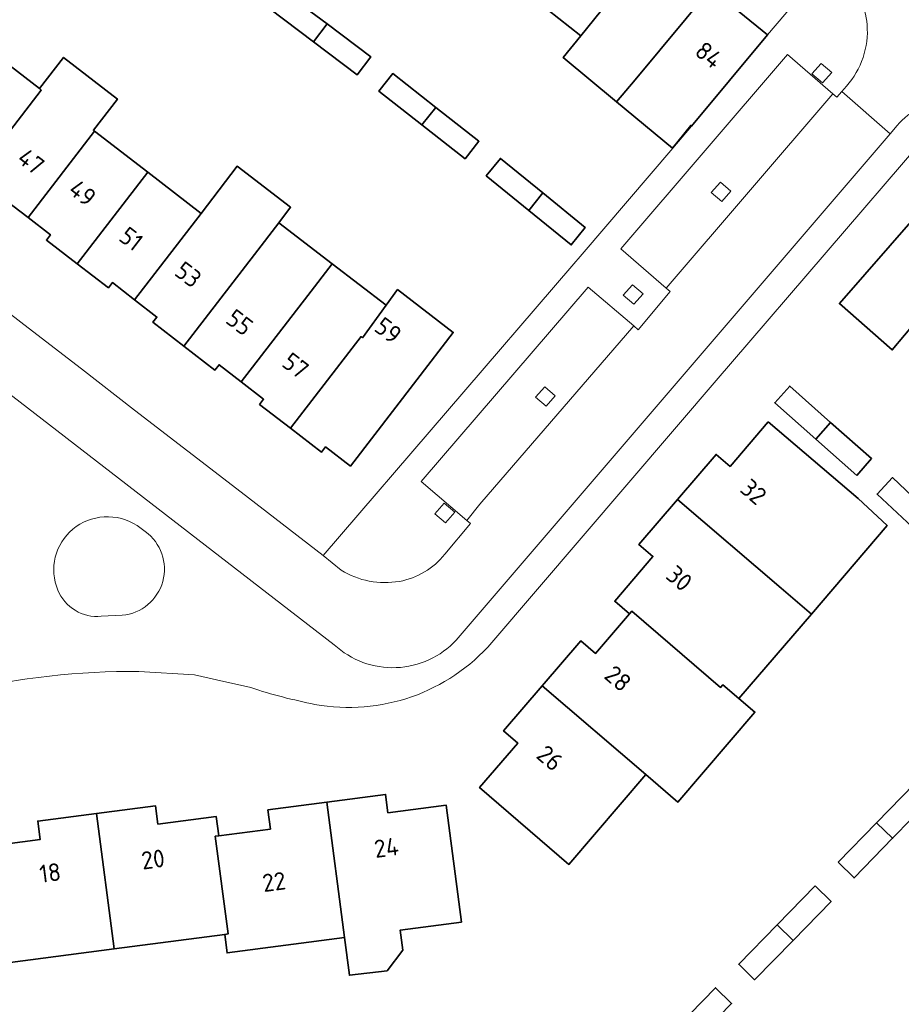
# Model space of a CAD drawing. Extents: x 150256 to 156914, y 461459 to 469481.
# Tile 639 of 656: x 154485 to 154551, y 468220 to 468295. Entities that reach past the tile are written whole.
import ezdxf
from ezdxf.enums import TextEntityAlignment as Align

# ---------------------------------------------------------------- set-up
doc = ezdxf.new("R2010")
doc.units = 0
doc.header["$LTSCALE"] = 0.75
for name, color, linetype, lineweight in [('B-RO-GR-BEPLANTING_CULTUUR_HEESTERS-GV', 251, 'CONTINUOUS', 18), ('B-RO-GR-GROENVOORZIENING-GV', 251, 'CONTINUOUS', 18), ('B-RO-OG-BEBOUWING-GV', 6, 'CONTINUOUS', 35), ('B-RO-OG-BEBOUWING-T18', 1, 'CONTINUOUS', 18), ('B-RO-VH-VERHARDING_BETONSTRAATSTEEN-GV', 251, 'CONTINUOUS', 18)]:
    doc.layers.add(name, color=color, linetype=linetype, lineweight=lineweight)
doc.styles.add('NLCS-ISO-M200-T18', font='NLCS-ISO.ttf', dxfattribs={"height": 360})

msp = doc.modelspace()

# ---------------------------------------------------------------- linework, layer by layer
at = {"layer": 'B-RO-GR-BEPLANTING_CULTUUR_HEESTERS-GV'}
for points in [[(154491.051, 468257.031, 0.161291), (154488.656, 468256.087)], [(154491.051, 468257.031, 0.161291), (154488.656, 468256.087)], [(154493.537, 468256.365, 0.160986), (154491.051, 468257.031)], [(154493.537, 468256.365, 0.160986), (154491.051, 468257.031)], [(154488.656, 468256.087, 0.161215), (154487.338, 468253.976)], [(154488.656, 468256.087, 0.161215), (154487.338, 468253.976)], [(154492.411, 468249.571, 0.693175), (154494.157, 468255.916)], [(154492.411, 468249.571, 0.693175), (154494.157, 468255.916)], [(154487.338, 468253.976, 0.160072), (154487.53, 468251.477)], [(154487.338, 468253.976, 0.160072), (154487.53, 468251.477)], [(154487.53, 468251.477, 0.161102), (154488.845, 468249.943)], [(154487.53, 468251.477, 0.161102), (154488.845, 468249.943)], [(154488.845, 468249.943, 0.165052), (154490.813, 468249.49)], [(154488.845, 468249.943, 0.165052), (154490.813, 468249.49)]]:
    msp.add_lwpolyline(points, format="xyb", dxfattribs=at)
for points in [[(154494.157, 468255.916), (154493.537, 468256.365)], [(154494.157, 468255.916), (154493.537, 468256.365)], [(154490.813, 468249.49), (154492.411, 468249.571)], [(154490.813, 468249.49), (154492.411, 468249.571)]]:
    msp.add_lwpolyline(points, dxfattribs=at)
at = {"layer": 'B-RO-GR-GROENVOORZIENING-GV'}
for points in [[(154545.382, 468291.406), (154544.67, 468290.604), (154545.482, 468289.921), (154546.175, 468290.714)], [(154545.382, 468291.406), (154544.67, 468290.604), (154545.482, 468289.921), (154546.175, 468290.714)], [(154537.742, 468282.407), (154537.029, 468281.605), (154537.842, 468280.923), (154538.534, 468281.715)], [(154537.742, 468282.407), (154537.029, 468281.605), (154537.842, 468280.923), (154538.534, 468281.715)], [(154531.085, 468274.629), (154530.372, 468273.826), (154531.185, 468273.144), (154531.878, 468273.936)], [(154531.085, 468274.629), (154530.372, 468273.826), (154531.185, 468273.144), (154531.878, 468273.936)], [(154524.429, 468266.893), (154523.716, 468266.091), (154524.529, 468265.409), (154525.221, 468266.201)], [(154524.429, 468266.893), (154523.716, 468266.091), (154524.529, 468265.409), (154525.221, 468266.201)], [(154516.814, 468258.065), (154516.101, 468257.262), (154516.914, 468256.58), (154517.607, 468257.373)], [(154516.814, 468258.065), (154516.101, 468257.262), (154516.914, 468256.58), (154517.607, 468257.373)]]:
    msp.add_lwpolyline(points, close=True, dxfattribs=at)
at = {"layer": 'B-RO-OG-BEBOUWING-GV'}
for points in [[(154532.804, 468300.503), (154528.581, 468303.844), (154522.987, 468296.792), (154527.155, 468293.496)], [(154532.804, 468300.503), (154528.581, 468303.844), (154522.987, 468296.792), (154527.155, 468293.496)], [(154532.804, 468300.503), (154527.155, 468293.496), (154525.827, 468291.849), (154529.875, 468288.495), (154531.275, 468290.169), (154537.017, 468297.091)], [(154532.804, 468300.503), (154527.155, 468293.496), (154525.827, 468291.849), (154529.875, 468288.495), (154531.275, 468290.169), (154537.017, 468297.091)], [(154535.551, 468286.651), (154541.314, 468293.569), (154537.017, 468297.091), (154531.275, 468290.169), (154529.875, 468288.495), (154534.117, 468284.98), (154535.493, 468286.699)], [(154535.551, 468286.651), (154541.314, 468293.569), (154537.017, 468297.091), (154531.275, 468290.169), (154529.875, 468288.495), (154534.117, 468284.98), (154535.493, 468286.699)], [(154506.898, 468293.042), (154507.929, 468294.393), (154504.611, 468296.886), (154503.591, 468295.527)], [(154506.898, 468293.042), (154507.929, 468294.393), (154504.611, 468296.886), (154503.591, 468295.527)], [(154507.929, 468294.393), (154506.898, 468293.042), (154510.224, 468290.543), (154511.245, 468291.901)], [(154507.929, 468294.393), (154506.898, 468293.042), (154510.224, 468290.543), (154511.245, 468291.901)], [(154482.237, 468292.5), (154477.196, 468285.948), (154478.896, 468284.634), (154478.591, 468284.238), (154480.93, 468282.438), (154486.275, 468289.385), (154486.141, 468289.488)], [(154482.237, 468292.5), (154477.196, 468285.948), (154478.896, 468284.634), (154478.591, 468284.238), (154480.93, 468282.438), (154486.275, 468289.385), (154486.141, 468289.488)], [(154486.141, 468289.488), (154486.275, 468289.385), (154480.93, 468282.438), (154483.287, 468280.625), (154483.592, 468281.021), (154485.273, 468279.72), (154490.313, 468286.27), (154490.229, 468286.335), (154492.05, 468288.698), (154487.969, 468291.861)], [(154486.141, 468289.488), (154486.275, 468289.385), (154480.93, 468282.438), (154483.287, 468280.625), (154483.592, 468281.021), (154485.273, 468279.72), (154490.313, 468286.27), (154490.229, 468286.335), (154492.05, 468288.698), (154487.969, 468291.861)], [(154515.113, 468286.737), (154516.173, 468288.066), (154512.908, 468290.628), (154511.86, 468289.29)], [(154515.113, 468286.737), (154516.173, 468288.066), (154512.908, 468290.628), (154511.86, 468289.29)], [(154516.173, 468288.066), (154515.113, 468286.737), (154518.386, 468284.169), (154519.435, 468285.506)], [(154516.173, 468288.066), (154515.113, 468286.737), (154518.386, 468284.169), (154519.435, 468285.506)], [(154489.006, 468276.206), (154494.351, 468283.155), (154490.313, 468286.27), (154485.273, 468279.72), (154486.967, 468278.409), (154486.661, 468278.014)], [(154489.006, 468276.206), (154494.351, 468283.155), (154490.313, 468286.27), (154485.273, 468279.72), (154486.967, 468278.409), (154486.661, 468278.014)], [(154498.395, 468280.036), (154493.348, 468273.487), (154495.042, 468272.178), (154494.736, 468271.782), (154497.081, 468269.976), (154502.428, 468276.925), (154504.271, 468279.31), (154505.163, 468280.499), (154501.109, 468283.608)], [(154498.395, 468280.036), (154493.348, 468273.487), (154495.042, 468272.178), (154494.736, 468271.782), (154497.081, 468269.976), (154502.428, 468276.925), (154504.271, 468279.31), (154505.163, 468280.499), (154501.109, 468283.608)], [(154523.21, 468280.264), (154524.284, 468281.58), (154521.065, 468284.199), (154519.993, 468282.88)], [(154523.21, 468280.264), (154524.284, 468281.58), (154521.065, 468284.199), (154519.993, 468282.88)], [(154489.006, 468276.206), (154491.359, 468274.391), (154491.664, 468274.787), (154493.348, 468273.487), (154498.395, 468280.036), (154494.351, 468283.155)], [(154489.006, 468276.206), (154491.359, 468274.391), (154491.664, 468274.787), (154493.348, 468273.487), (154498.395, 468280.036), (154494.351, 468283.155)], [(154558.806, 468278.484), (154554.612, 468282.186), (154548.685, 468275.41), (154546.761, 468273.193), (154550.76, 468269.679), (154552.632, 468271.907), (154552.798, 468271.76)], [(154558.806, 468278.484), (154554.612, 468282.186), (154548.685, 468275.41), (154546.761, 468273.193), (154550.76, 468269.679), (154552.632, 468271.907), (154552.798, 468271.76)], [(154524.284, 468281.58), (154523.21, 468280.264), (154526.43, 468277.645), (154527.502, 468278.963)], [(154524.284, 468281.58), (154523.21, 468280.264), (154526.43, 468277.645), (154527.502, 468278.963)], [(154508.312, 468276.207), (154504.271, 468279.31), (154502.428, 468276.925), (154497.081, 468269.976), (154499.438, 468268.161), (154499.743, 468268.557), (154501.423, 468267.257), (154506.466, 468273.809)], [(154508.312, 468276.207), (154504.271, 468279.31), (154502.428, 468276.925), (154497.081, 468269.976), (154499.438, 468268.161), (154499.743, 468268.557), (154501.423, 468267.257), (154506.466, 468273.809)], [(154505.157, 468263.746), (154510.504, 468270.695), (154510.613, 468270.61), (154512.405, 468273.066), (154508.312, 468276.207), (154506.466, 468273.809), (154501.423, 468267.257), (154503.118, 468265.945), (154502.812, 468265.549)], [(154505.157, 468263.746), (154510.504, 468270.695), (154510.613, 468270.61), (154512.405, 468273.066), (154508.312, 468276.207), (154506.466, 468273.809), (154501.423, 468267.257), (154503.118, 468265.945), (154502.812, 468265.549)], [(154512.405, 468273.066), (154510.613, 468270.61), (154510.504, 468270.695), (154505.157, 468263.746), (154507.511, 468261.935), (154507.815, 468262.331), (154509.706, 468260.884), (154514.74, 468267.427), (154517.494, 468271.006), (154513.276, 468274.259)], [(154512.405, 468273.066), (154510.613, 468270.61), (154510.504, 468270.695), (154505.157, 468263.746), (154507.511, 468261.935), (154507.815, 468262.331), (154509.706, 468260.884), (154514.74, 468267.427), (154517.494, 468271.006), (154513.276, 468274.259)], [(154544.974, 468262.915), (154546.091, 468264.194), (154542.987, 468266.945), (154541.862, 468265.675)], [(154544.974, 468262.915), (154546.091, 468264.194), (154542.987, 468266.945), (154541.862, 468265.675)], [(154541.369, 468264.242), (154538.469, 468260.847), (154537.408, 468261.757), (154534.487, 468258.348), (154542.338, 468251.614), (154544.633, 468249.646), (154550.366, 468256.362), (154548.17, 468258.43)], [(154541.369, 468264.242), (154538.469, 468260.847), (154537.408, 468261.757), (154534.487, 468258.348), (154542.338, 468251.614), (154544.633, 468249.646), (154550.366, 468256.362), (154548.17, 468258.43)], [(154548.07, 468260.169), (154549.197, 468261.442), (154546.091, 468264.194), (154544.974, 468262.915)], [(154548.07, 468260.169), (154549.197, 468261.442), (154546.091, 468264.194), (154544.974, 468262.915)], [(154552.643, 468255.915), (154553.796, 468257.167), (154550.773, 468260.003), (154549.609, 468258.761)], [(154552.643, 468255.915), (154553.796, 468257.167), (154550.773, 468260.003), (154549.609, 468258.761)], [(154534.487, 468258.348), (154531.559, 468254.932), (154532.624, 468254.024), (154529.731, 468250.631), (154530.848, 468249.675), (154531.022, 468249.878), (154537.758, 468244.094), (154537.934, 468244.299), (154539.143, 468243.264), (154544.633, 468249.646), (154542.338, 468251.614)], [(154534.487, 468258.348), (154531.559, 468254.932), (154532.624, 468254.024), (154529.731, 468250.631), (154530.848, 468249.675), (154531.022, 468249.878), (154537.758, 468244.094), (154537.934, 468244.299), (154539.143, 468243.264), (154544.633, 468249.646), (154542.338, 468251.614)], [(154530.848, 468249.675), (154528.279, 468246.676), (154527.163, 468247.632), (154524.237, 468244.215), (154532.096, 468237.488), (154534.517, 468235.413), (154540.356, 468242.226), (154539.143, 468243.264), (154537.934, 468244.299), (154537.758, 468244.094), (154531.022, 468249.878)], [(154530.848, 468249.675), (154528.279, 468246.676), (154527.163, 468247.632), (154524.237, 468244.215), (154532.096, 468237.488), (154534.517, 468235.413), (154540.356, 468242.226), (154539.143, 468243.264), (154537.934, 468244.299), (154537.758, 468244.094), (154531.022, 468249.878)], [(154532.096, 468237.488), (154524.237, 468244.215), (154521.31, 468240.797), (154522.379, 468239.881), (154519.485, 468236.506), (154526.265, 468230.684)], [(154532.096, 468237.488), (154524.237, 468244.215), (154521.31, 468240.797), (154522.379, 468239.881), (154519.485, 468236.506), (154526.265, 468230.684)], [(154552.443, 468236.784), (154549.578, 468233.841), (154550.786, 468232.66), (154553.653, 468235.605)], [(154552.443, 468236.784), (154549.578, 468233.841), (154550.786, 468232.66), (154553.653, 468235.605)], [(154507.913, 468235.403), (154509.243, 468225.145), (154509.62, 468222.275), (154512.477, 468222.628), (154513.675, 468224.193), (154513.477, 468225.7), (154518.117, 468226.309), (154516.951, 468235.177), (154512.543, 468234.598), (154512.362, 468235.985)], [(154507.913, 468235.403), (154509.243, 468225.145), (154509.62, 468222.275), (154512.477, 468222.628), (154513.675, 468224.193), (154513.477, 468225.7), (154518.117, 468226.309), (154516.951, 468235.177), (154512.543, 468234.598), (154512.362, 468235.985)], [(154500.174, 468225.378), (154500.433, 468225.412), (154499.456, 468232.816), (154499.723, 468232.851), (154499.531, 468234.309), (154495.11, 468233.737), (154494.929, 468235.125), (154490.472, 468234.544), (154491.794, 468224.286)], [(154500.174, 468225.378), (154500.433, 468225.412), (154499.456, 468232.816), (154499.723, 468232.851), (154499.531, 468234.309), (154495.11, 468233.737), (154494.929, 468235.125), (154490.472, 468234.544), (154491.794, 468224.286)], [(154507.913, 468235.403), (154503.451, 468234.82), (154503.641, 468233.363), (154499.723, 468232.851), (154499.456, 468232.816), (154500.433, 468225.412), (154500.174, 468225.378), (154500.357, 468223.979), (154509.243, 468225.145)], [(154507.913, 468235.403), (154503.451, 468234.82), (154503.641, 468233.363), (154499.723, 468232.851), (154499.456, 468232.816), (154500.433, 468225.412), (154500.174, 468225.378), (154500.357, 468223.979), (154509.243, 468225.145)], [(154482.928, 468223.13), (154491.794, 468224.286), (154490.472, 468234.544), (154486.011, 468233.962), (154486.192, 468232.575), (154481.771, 468232)], [(154482.928, 468223.13), (154491.794, 468224.286), (154490.472, 468234.544), (154486.011, 468233.962), (154486.192, 468232.575), (154481.771, 468232)], [(154546.66, 468230.844), (154547.871, 468229.665), (154550.786, 468232.66), (154549.578, 468233.841)], [(154546.66, 468230.844), (154547.871, 468229.665), (154550.786, 468232.66), (154549.578, 468233.841)], [(154544.911, 468229.05), (154542.033, 468226.1), (154543.242, 468224.919), (154546.12, 468227.87)], [(154544.911, 468229.05), (154542.033, 468226.1), (154543.242, 468224.919), (154546.12, 468227.87)], [(154543.242, 468224.919), (154542.033, 468226.1), (154539.123, 468223.117), (154540.333, 468221.937)], [(154543.242, 468224.919), (154542.033, 468226.1), (154539.123, 468223.117), (154540.333, 468221.937)], [(154534.447, 468218.323), (154535.656, 468217.143), (154538.587, 468220.15), (154537.376, 468221.33)], [(154534.447, 468218.323), (154535.656, 468217.143), (154538.587, 468220.15), (154537.376, 468221.33)]]:
    msp.add_lwpolyline(points, close=True, dxfattribs=at)
at = {"layer": 'B-RO-VH-VERHARDING_BETONSTRAATSTEEN-GV'}
for points in [[(154509.009, 468252.985), (154507.634, 468254.093), (154501.424, 468258.894), (154497.386, 468262.01), (154493.349, 468265.125), (154489.312, 468268.241), (154485.275, 468271.356), (154481.236, 468274.472), (154477.198, 468277.587), (154473.16, 468280.703), (154469.069, 468283.862), (154464.936, 468287.052), (154460.899, 468290.168), (154456.862, 468293.285), (154452.825, 468296.401), (154448.788, 468299.518), (154444.751, 468302.635), (154442.574, 468304.316), (154439.31, 468312.077)], [(154509.009, 468252.985), (154507.634, 468254.093), (154501.424, 468258.894), (154497.386, 468262.01), (154493.349, 468265.125), (154489.312, 468268.241), (154485.275, 468271.356), (154481.236, 468274.472), (154477.198, 468277.587), (154473.16, 468280.703), (154469.069, 468283.862), (154464.936, 468287.052), (154460.899, 468290.168), (154456.862, 468293.285), (154452.825, 468296.401), (154448.788, 468299.518), (154444.751, 468302.635), (154442.574, 468304.316), (154439.31, 468312.077)], [(154546.873, 468298.108), (154545.918, 468298.916), (154544.515, 468297.37), (154541.314, 468293.569), (154535.551, 468286.651), (154534.121, 468284.976), (154527.27, 468276.951), (154526.477, 468276.03), (154507.634, 468254.093)], [(154546.873, 468298.108), (154545.918, 468298.916), (154544.515, 468297.37), (154541.314, 468293.569), (154535.551, 468286.651), (154534.121, 468284.976), (154527.27, 468276.951), (154526.477, 468276.03), (154507.634, 468254.093)], [(154516.849, 468254.193), (154518.789, 468256.513), (154518.514, 468256.756), (154515.052, 468259.705), (154527.709, 468274.446), (154531.176, 468271.502), (154531.513, 468271.217), (154533.936, 468274.102), (154533.639, 468274.361), (154530.2, 468277.352), (154542.824, 468292.088), (154546.265, 468289.094), (154546.573, 468288.852), (154546.941, 468289.271), (154547.301, 468289.682)], [(154516.849, 468254.193), (154518.789, 468256.513), (154518.514, 468256.756), (154515.052, 468259.705), (154527.709, 468274.446), (154531.176, 468271.502), (154531.513, 468271.217), (154533.936, 468274.102), (154533.639, 468274.361), (154530.2, 468277.352), (154542.824, 468292.088), (154546.265, 468289.094), (154546.573, 468288.852), (154546.941, 468289.271), (154547.301, 468289.682)], [(154547.301, 468289.682), (154546.941, 468289.271), (154550.612, 468286.076), (154551.134, 468286.685)], [(154547.301, 468289.682), (154546.941, 468289.271), (154550.612, 468286.076), (154551.134, 468286.685)], [(154517.719, 468247.692), (154550.612, 468286.076), (154546.941, 468289.271), (154546.573, 468288.852), (154546.265, 468289.094), (154533.639, 468274.361), (154533.936, 468274.102), (154531.513, 468271.217), (154531.176, 468271.502), (154519.518, 468257.982), (154518.514, 468256.756), (154518.789, 468256.513), (154516.849, 468254.193)], [(154517.719, 468247.692), (154550.612, 468286.076), (154546.941, 468289.271), (154546.573, 468288.852), (154546.265, 468289.094), (154533.639, 468274.361), (154533.936, 468274.102), (154531.513, 468271.217), (154531.176, 468271.502), (154519.518, 468257.982), (154518.514, 468256.756), (154518.789, 468256.513), (154516.849, 468254.193)], [(154508.475, 468247.337), (154504.478, 468250.422), (154457.156, 468286.965)], [(154457.156, 468286.965), (154504.478, 468250.422), (154508.475, 468247.337)], [(154508.475, 468247.337), (154504.478, 468250.422), (154457.156, 468286.965)], [(154457.156, 468286.965), (154504.478, 468250.422), (154508.475, 468247.337)], [(154551.134, 468286.685), (154550.612, 468286.076), (154517.719, 468247.692)], [(154551.134, 468286.685), (154550.612, 468286.076), (154517.719, 468247.692)], [(154520.422, 468247.514), (154537.579, 468267.533), (154538.513, 468268.623), (154553.004, 468285.511)], [(154520.422, 468247.514), (154537.579, 468267.533), (154538.513, 468268.623), (154553.004, 468285.511)], [(154493.537, 468256.365), (154494.157, 468255.916)], [(154493.537, 468256.365), (154494.157, 468255.916)], [(154507.634, 468254.093), (154509.009, 468252.985)], [(154507.634, 468254.093), (154509.009, 468252.985)], [(154492.411, 468249.571), (154490.813, 468249.49)], [(154492.411, 468249.571), (154490.813, 468249.49)], [(154493.671, 468245.316), (154497.892, 468245.043), (154499.541, 468244.671), (154502.151, 468244.084)], [(154493.671, 468245.316), (154497.892, 468245.043), (154499.541, 468244.671), (154502.151, 468244.084)]]:
    msp.add_lwpolyline(points, dxfattribs=at)
for points in [[(154548.855, 468294.324, 0.101178), (154548.251, 468296.419)], [(154548.251, 468296.419, -0.101178), (154548.855, 468294.324)], [(154548.855, 468294.324, 0.101178), (154548.251, 468296.419)], [(154548.251, 468296.419, -0.101178), (154548.855, 468294.324)], [(154548.548, 468291.843, 0.101166), (154548.855, 468294.324)], [(154548.855, 468294.324, -0.101166), (154548.548, 468291.843)], [(154548.548, 468291.843, 0.101166), (154548.855, 468294.324)], [(154548.855, 468294.324, -0.101166), (154548.548, 468291.843)], [(154547.301, 468289.682, 0.097889), (154548.548, 468291.843)], [(154548.548, 468291.843, -0.097889), (154547.301, 468289.682)], [(154547.301, 468289.682, 0.097889), (154548.548, 468291.843)], [(154548.548, 468291.843, -0.097889), (154547.301, 468289.682)], [(154552.874, 468288.081, 0.098852), (154551.134, 468286.685)], [(154551.134, 468286.685, -0.098852), (154552.874, 468288.081)], [(154552.874, 468288.081, 0.098852), (154551.134, 468286.685)], [(154551.134, 468286.685, -0.098852), (154552.874, 468288.081)], [(154488.656, 468256.087, -0.161291), (154491.051, 468257.031)], [(154488.656, 468256.087, -0.161291), (154491.051, 468257.031)], [(154491.051, 468257.031, -0.160986), (154493.537, 468256.365)], [(154491.051, 468257.031, -0.160986), (154493.537, 468256.365)], [(154487.338, 468253.976, -0.161215), (154488.656, 468256.087)], [(154487.338, 468253.976, -0.161215), (154488.656, 468256.087)], [(154494.157, 468255.916, -0.693175), (154492.411, 468249.571)], [(154494.157, 468255.916, -0.693175), (154492.411, 468249.571)], [(154487.53, 468251.477, -0.160072), (154487.338, 468253.976)], [(154487.53, 468251.477, -0.160072), (154487.338, 468253.976)], [(154515.32, 468252.851, 0.092342), (154516.849, 468254.193)], [(154516.849, 468254.193, -0.092342), (154515.32, 468252.851)], [(154515.32, 468252.851, 0.092342), (154516.849, 468254.193)], [(154516.849, 468254.193, -0.092342), (154515.32, 468252.851)], [(154509.009, 468252.985, 0.0912), (154511.134, 468252.157)], [(154511.134, 468252.157, -0.0912), (154509.009, 468252.985)], [(154509.009, 468252.985, 0.0912), (154511.134, 468252.157)], [(154511.134, 468252.157, -0.0912), (154509.009, 468252.985)], [(154513.413, 468252.14, 0.091725), (154515.32, 468252.851)], [(154515.32, 468252.851, -0.091725), (154513.413, 468252.14)], [(154513.413, 468252.14, 0.091725), (154515.32, 468252.851)], [(154515.32, 468252.851, -0.091725), (154513.413, 468252.14)], [(154511.134, 468252.157, 0.090828), (154513.413, 468252.14)], [(154513.413, 468252.14, -0.090828), (154511.134, 468252.157)], [(154511.134, 468252.157, 0.090828), (154513.413, 468252.14)], [(154513.413, 468252.14, -0.090828), (154511.134, 468252.157)], [(154488.845, 468249.943, -0.161102), (154487.53, 468251.477)], [(154488.845, 468249.943, -0.161102), (154487.53, 468251.477)], [(154490.813, 468249.49, -0.165052), (154488.845, 468249.943)], [(154490.813, 468249.49, -0.165052), (154488.845, 468249.943)], [(154507.016, 468242.816, 0.264805), (154520.422, 468247.514)], [(154507.016, 468242.816, 0.264805), (154520.422, 468247.514)], [(154517.719, 468247.692, -0.414651), (154508.475, 468247.337)], [(154508.475, 468247.337, 0.414651), (154517.719, 468247.692)], [(154517.719, 468247.692, -0.414651), (154508.475, 468247.337)], [(154508.475, 468247.337, 0.414651), (154517.719, 468247.692)], [(154480.216, 468243.792, -0.060945), (154493.671, 468245.316)], [(154480.216, 468243.792, -0.060945), (154493.671, 468245.316)], [(154502.151, 468244.084, 0.030828), (154507.016, 468242.816)], [(154502.151, 468244.084, 0.030828), (154507.016, 468242.816)]]:
    msp.add_lwpolyline(points, format="xyb", dxfattribs=at)
for points in [[(154546.265, 468289.094), (154542.824, 468292.088), (154530.2, 468277.352), (154533.639, 468274.361)], [(154546.265, 468289.094), (154542.824, 468292.088), (154530.2, 468277.352), (154533.639, 468274.361)], [(154545.382, 468291.406), (154546.175, 468290.714), (154545.482, 468289.921), (154544.67, 468290.604)], [(154545.382, 468291.406), (154546.175, 468290.714), (154545.482, 468289.921), (154544.67, 468290.604)], [(154537.742, 468282.407), (154538.534, 468281.715), (154537.842, 468280.923), (154537.029, 468281.605)], [(154537.742, 468282.407), (154538.534, 468281.715), (154537.842, 468280.923), (154537.029, 468281.605)], [(154518.514, 468256.756), (154519.518, 468257.982), (154531.176, 468271.502), (154527.709, 468274.446), (154515.052, 468259.705)], [(154518.514, 468256.756), (154519.518, 468257.982), (154531.176, 468271.502), (154527.709, 468274.446), (154515.052, 468259.705)], [(154531.085, 468274.629), (154531.878, 468273.936), (154531.185, 468273.144), (154530.372, 468273.826)], [(154531.085, 468274.629), (154531.878, 468273.936), (154531.185, 468273.144), (154530.372, 468273.826)], [(154524.429, 468266.893), (154525.221, 468266.201), (154524.529, 468265.409), (154523.716, 468266.091)], [(154524.429, 468266.893), (154525.221, 468266.201), (154524.529, 468265.409), (154523.716, 468266.091)], [(154516.814, 468258.065), (154517.607, 468257.373), (154516.914, 468256.58), (154516.101, 468257.262)], [(154516.814, 468258.065), (154517.607, 468257.373), (154516.914, 468256.58), (154516.101, 468257.262)]]:
    msp.add_lwpolyline(points, close=True, dxfattribs=at)

# ---------------------------------------------------------------- texts
at = {"layer": 'B-RO-OG-BEBOUWING-T18', "style": 'NLCS-ISO-M200-T18'}
for s, rotation, p in [('84', 320.6, (154536.868, 468292.041)), ('84', 320.6, (154536.868, 468292.041)), ('47', 322.4, (154485.499, 468283.97)), ('47', 322.4, (154485.499, 468283.97)), ('49', 322.3, (154489.404, 468281.581)), ('49', 322.3, (154489.404, 468281.581)), ('51', 322.4, (154493.095, 468278.103)), ('51', 322.4, (154493.095, 468278.103)), ('53', 322.3, (154497.419, 468275.396)), ('53', 322.3, (154497.419, 468275.396)), ('55', 322.4, (154501.307, 468271.77)), ('55', 322.4, (154501.307, 468271.77)), ('59', 322.4, (154512.566, 468271.161)), ('59', 322.4, (154512.566, 468271.161)), ('57', 322.4, (154505.547, 468268.492)), ('57', 322.4, (154505.547, 468268.492)), ('32', 319.4, (154540.254, 468258.93)), ('32', 319.4, (154540.254, 468258.93)), ('30', 319.4, (154534.629, 468252.368)), ('30', 319.4, (154534.629, 468252.368)), ('28', 319.5, (154529.984, 468244.776)), ('28', 319.5, (154529.984, 468244.776)), ('26', 319.5, (154524.822, 468238.748)), ('26', 319.5, (154524.822, 468238.748)), ('24', 7.5, (154512.427, 468231.959)), ('24', 7.5, (154512.427, 468231.959)), ('20', 7.4, (154494.743, 468231.067)), ('20', 7.4, (154494.743, 468231.067)), ('18', 7.4, (154486.948, 468230.05)), ('18', 7.4, (154486.948, 468230.05)), ('22', 7.5, (154503.914, 468229.365)), ('22', 7.5, (154503.914, 468229.365))]:
    msp.add_text(s, height=1.35, rotation=rotation, dxfattribs=at).set_placement(p, align=Align.MIDDLE)

doc.saveas('drawing.dxf')
